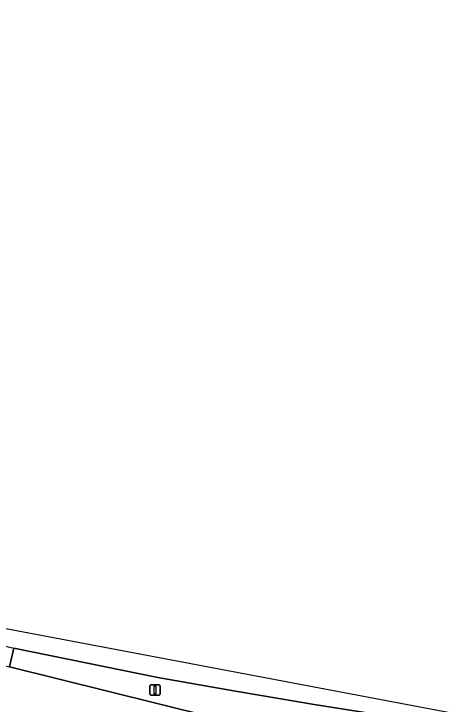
# Model space of a CAD drawing. Extents: x 162073 to 163043, y 381818 to 382561.
# Drawn here: x 162976.8 to 163018.6, y 382481 to 382546.3 of the extents above; entities that cross this region are included whole.
import ezdxf

# ---------------------------------------------------------------- set-up
doc = ezdxf.new("R2010")
doc.units = 0
for name, color, linetype in [('IMGEO_Berm_groen', 7, 'Continuous'), ('IMGEO_Berm_open', 7, 'Continuous'), ('IMGEO_Lichtmast', 7, 'Continuous'), ('IMGEO_Rijbaan_lokaal_gesloten', 7, 'Continuous')]:
    doc.layers.add(name, color=color, linetype=linetype)

msp = doc.modelspace()

# ---------------------------------------------------------------- linework, layer by layer
at = {"layer": 'IMGEO_Berm_groen'}
msp.add_lwpolyline([(163010.409, 382480.138), (163005.198, 382480.957), (163000, 382481.83), (162997.759, 382482.207), (162990.403, 382483.512), (162976.762, 382486.297), (162976.344, 382484.526), (163000, 382478.654), (163009.474, 382476.303)], close=True, dxfattribs=at)
at = {"layer": 'IMGEO_Berm_open'}
msp.add_lwpolyline([(162770.545, 382535.545), (162791.189, 382530.438), (162848.266, 382516.317), (162905.04, 382502.265), (162914.144, 382500), (162976.344, 382484.526), (162976.762, 382486.297)], dxfattribs=at)
msp.add_arc((163086.878, 382992.834), 518.367, 256.06866, 257.73534, dxfattribs=at)
at = {"layer": 'IMGEO_Lichtmast'}
for p, q in [((162989.649, 382481.925), (162989.649, 382482.725)), ((162989.649, 382482.725), (162989.649, 382481.925)), ((162989.749, 382482.825), (162990.539, 382482.825)), ((162990.539, 382482.825), (162989.749, 382482.825)), ((162990.639, 382482.725), (162990.639, 382481.925)), ((162990.639, 382481.925), (162990.639, 382482.725)), ((162990.539, 382481.825), (162989.749, 382481.825)), ((162989.749, 382481.825), (162990.539, 382481.825))]:
    msp.add_line(p, q, dxfattribs=at)
msp.add_lwpolyline([(162990.069, 382482.7), (162990.219, 382482.7), (162990.219, 382481.95), (162990.069, 382481.95), (162990.069, 382482.7)], dxfattribs=at)
for centre, start, end in [((162989.749, 382482.725), 90, 180), ((162989.749, 382482.725), 90, 180), ((162990.539, 382482.725), 0, 90), ((162990.539, 382482.725), 360, 90), ((162989.749, 382481.925), 180, 270), ((162989.749, 382481.925), 180, 270), ((162990.539, 382481.925), 270, 0), ((162990.539, 382481.925), 270, 0)]:
    msp.add_arc(centre, 0.1, start, end, dxfattribs=at)
at = {"layer": 'IMGEO_Rijbaan_lokaal_gesloten'}
for points in [[(163018.573, 382480.059), (162974.141, 382488.446), (162744.173, 382544.816), (162707.132, 382546.311), (162665.053, 382540.041), (162584.286, 382516.986), (162542.133, 382512.019), (162515.839, 382512.978), (162501.135, 382513.514), (162488.722, 382518.442), (162488.217, 382516.6), (162489.529, 382516.049)], [(162850.851, 382511.79), (162870.874, 382506.646), (162879.507, 382503.523), (162894.571, 382498.563), (162901.643, 382496.451), (162915.42, 382492.961), (163006.626, 382470.32), (163005.936, 382467.312), (163007.182, 382467.002), (163011.46, 382465.922), (163014.758, 382465.117), (163017.082, 382474.313), (163016.963, 382474.341), (163013.807, 382475.23), (163013.671, 382475.264), (163009.474, 382476.303), (163000, 382478.654), (162976.344, 382484.526)], [(162976.762, 382486.297), (162990.403, 382483.512), (162997.759, 382482.207), (163000, 382481.83), (163005.198, 382480.957), (163010.409, 382480.138), (163014.686, 382479.455), (163014.792, 382479.438)]]:
    msp.add_lwpolyline(points, dxfattribs=at)
msp.add_arc((163086.878, 382992.834), 518.367, 256.06866, 257.73534, dxfattribs=at)

doc.saveas('drawing.dxf')
